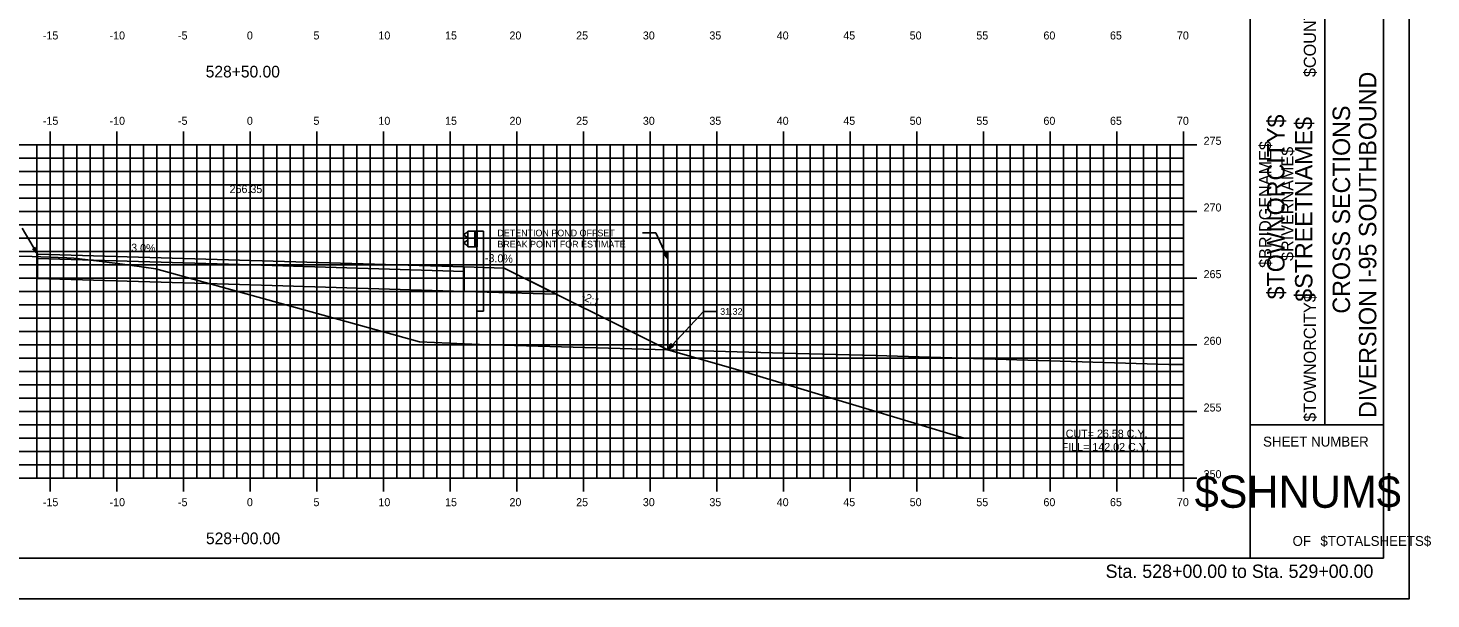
# Model space of a CAD drawing. Extents: x 1170543 to 1177585, y 609599 to 610623.
# Drawn here: x 1176005.7 to 1176110.9, y 609598.8 to 609641.6 of the extents above; entities that cross this region are included whole.
import ezdxf

# ---------------------------------------------------------------- set-up
doc = ezdxf.new("R2010")
doc.units = 0
for name, color, linetype in [('ANNOTATION', 7, 'Continuous'), ('BORDER', 7, 'Continuous'), ('BRIDGE_TITLE', 7, 'Continuous'), ('D_Guardrail_Beam_Rt', 7, 'Continuous'), ('D_Roadway_Centerline', 7, 'Continuous'), ('D_Roadway_Centerline_Text', 7, 'Continuous'), ('D_Roadway_Edge_Pavement', 7, 'Continuous'), ('D_Roadway_Edge_TW', 7, 'Continuous'), ('D_Roadway_Pavement', 7, 'Continuous'), ('D_Roadway_SlopeLines', 7, 'Continuous'), ('D_Roadway_SubGrade', 7, 'Continuous'), ('H_V ANNOTATION', 7, 'Continuous'), ('HIGHWAY_TITLE', 7, 'Continuous'), ('MAJOR', 7, 'Continuous'), ('MINOR', 7, 'Continuous'), ('PLOT BOUNDARY', 7, 'Continuous'), ('S_Roadway_Centerline', 7, 'Continuous')]:
    doc.layers.add(name, color=color, linetype=linetype)

msp = doc.modelspace()

# ---------------------------------------------------------------- linework, layer by layer
at = {"layer": 'ANNOTATION'}
for p, q in [((1176006.4, 609624.67), (1176005.25, 609626.61)), ((1176051.76, 609626.26), (1176052.76, 609626.26)), ((1176053.66, 609624.32), (1176052.76, 609626.26)), ((1176053.66, 609617.5), (1176056.34, 609620.37)), ((1176057.34, 609620.37), (1176056.34, 609620.37))]:
    msp.add_line(p, q, dxfattribs=at)
for points in [[(1176006.25, 609625.17), (1176006.4, 609624.67), (1176006.04, 609625.04)], [(1176053.56, 609624.82), (1176053.66, 609624.32), (1176053.34, 609624.72)], [(1176054.09, 609617.78), (1176053.66, 609617.5), (1176053.91, 609617.95)]]:
    msp.add_lwpolyline(points, close=True, dxfattribs=at)
at = {"layer": 'BORDER'}
for p, q in [((1176097.34, 609601.88), (1176097.34, 609706.88)), ((1176107.34, 609601.88), (1176107.34, 609706.88)), ((1176102.93, 609611.88), (1176102.93, 609646.88)), ((1176097.34, 609611.88), (1176107.34, 609611.88)), ((1175947.34, 609601.87), (1176107.34, 609601.87))]:
    msp.add_line(p, q, dxfattribs=at)
at = {"layer": 'D_Guardrail_Beam_Rt'}
for p, q in [((1176038.67, 609626.4), (1176039.36, 609626.4)), ((1176038.67, 609625.23), (1176038.67, 609626.4)), ((1176039.19, 609626.4), (1176039.19, 609625.23)), ((1176039.3, 609626.4), (1176039.3, 609625.23)), ((1176039.36, 609626.4), (1176039.83, 609626.4)), ((1176039.36, 609626.4), (1176039.36, 609625.23)), ((1176039.83, 609626.4), (1176039.83, 609620.4)), ((1176038.58, 609626.3), (1176038.44, 609626.2)), ((1176038.44, 609626.05), (1176038.63, 609625.92)), ((1176038.63, 609625.72), (1176038.44, 609625.58)), ((1176038.44, 609625.44), (1176038.58, 609625.34)), ((1176038.67, 609626.32), (1176038.6, 609626.3)), ((1176038.6, 609625.33), (1176038.67, 609625.32)), ((1176038.67, 609625.85), (1176038.67, 609625.78)), ((1176039.36, 609625.23), (1176038.67, 609625.23)), ((1176039.34, 609620.4), (1176039.34, 609625.23)), ((1176039.34, 609620.4), (1176039.83, 609620.4))]:
    msp.add_line(p, q, dxfattribs=at)
for centre, major_axis, start_param, end_param in [((1176038.49, 609626.12), (-0.0877, 0), 5.323254, 7.243116), ((1176038.49, 609625.51), (-0.0877, 0), 5.323254, 7.243116), ((1176038.61, 609626.26), (-0.0417, 0), 4.907132, 5.323254), ((1176038.61, 609625.37), (-0.0417, 0), 0.959931, 1.376053), ((1176038.59, 609625.85), (0.0789, 0), 0, 0.959931), ((1176038.59, 609625.78), (0.0789, 0), 5.323254, 6.283185)]:
    msp.add_ellipse(centre, major_axis=major_axis, ratio=0.995501, start_param=start_param, end_param=end_param, dxfattribs=at)
at = {"layer": 'D_Roadway_Edge_Pavement'}
msp.add_lwpolyline([(1176053.66, 609617.5), (1176059.33, 609615.87), (1176059.5, 609615.82), (1176062.64, 609614.87), (1176062.88, 609614.8), (1176065.95, 609613.87), (1176066.26, 609613.78), (1176069.27, 609612.87), (1176075.89, 609610.87), (1176078.34, 609610.87), (1176083.34, 609610.87), (1176092.34, 609610.87)], dxfattribs=at)
at = {"layer": 'D_Roadway_Edge_TW'}
for p, q in [((1176006.4, 609624.55), (1176006.4, 609624.67)), ((1176006.4, 609624.67), (1176022.4, 609624.19)), ((1176022.4, 609624.19), (1176038.4, 609623.71)), ((1176038.4, 609623.71), (1176038.4, 609623.59))]:
    msp.add_line(p, q, dxfattribs=at)
at = {"layer": 'D_Roadway_Pavement'}
msp.add_line((1176053.66, 609617.5), (1176053.66, 609624.85), dxfattribs=at)
at = {"layer": 'D_Roadway_SlopeLines'}
msp.add_lwpolyline([(1176041.4, 609623.62), (1176053.66, 609617.5)], dxfattribs=at)
at = {"layer": 'D_Roadway_SubGrade'}
for p, q in [((1176006.4, 609622.84), (1176006.4, 609624.55)), ((1176006.4, 609624.34), (1176022.4, 609623.86)), ((1176022.4, 609623.86), (1176038.4, 609623.38)), ((1176038.4, 609623.71), (1176041.4, 609623.62)), ((1176038.4, 609622.59), (1176038.4, 609623.71)), ((1176038.4, 609623.59), (1176038.4, 609621.88)), ((1176041.4, 609623.62), (1176044.86, 609621.9)), ((1176022.4, 609622.36), (1176006.4, 609622.84)), ((1176038.4, 609621.88), (1176022.4, 609622.36)), ((1176045.3, 609621.67), (1176038.4, 609621.88))]:
    msp.add_line(p, q, dxfattribs=at)
at = {"layer": 'MAJOR'}
for p, q in [((1176007.34, 609633.87), (1176007.34, 609632.87)), ((1176012.34, 609633.87), (1176012.34, 609632.87)), ((1176017.34, 609633.87), (1176017.34, 609632.87)), ((1176022.34, 609633.87), (1176022.34, 609632.87)), ((1176027.34, 609633.87), (1176027.34, 609632.87)), ((1176032.34, 609633.87), (1176032.34, 609632.87)), ((1176037.34, 609633.87), (1176037.34, 609632.87)), ((1176042.34, 609633.87), (1176042.34, 609632.87)), ((1176047.34, 609633.87), (1176047.34, 609632.87)), ((1176052.34, 609633.87), (1176052.34, 609632.87)), ((1176057.34, 609633.87), (1176057.34, 609632.87)), ((1176062.34, 609633.87), (1176062.34, 609632.87)), ((1176067.34, 609633.87), (1176067.34, 609632.87)), ((1176072.34, 609633.87), (1176072.34, 609632.87)), ((1176077.34, 609633.87), (1176077.34, 609632.87)), ((1176082.34, 609633.87), (1176082.34, 609632.87)), ((1176087.34, 609633.87), (1176087.34, 609632.87)), ((1176092.34, 609633.87), (1176092.34, 609632.87)), ((1175952.34, 609632.87), (1176092.34, 609632.87)), ((1175952.34, 609632.87), (1176092.34, 609632.87)), ((1176007.34, 609607.87), (1176007.34, 609632.87)), ((1176012.34, 609607.87), (1176012.34, 609632.87)), ((1176017.34, 609607.87), (1176017.34, 609632.87)), ((1176022.34, 609607.87), (1176022.34, 609632.87)), ((1176027.34, 609607.87), (1176027.34, 609632.87)), ((1176032.34, 609607.87), (1176032.34, 609632.87)), ((1176037.34, 609607.87), (1176037.34, 609632.87)), ((1176042.34, 609607.87), (1176042.34, 609632.87)), ((1176047.34, 609607.87), (1176047.34, 609632.87)), ((1176052.34, 609607.87), (1176052.34, 609632.87)), ((1176057.34, 609607.87), (1176057.34, 609632.87)), ((1176062.34, 609607.87), (1176062.34, 609632.87)), ((1176067.34, 609607.87), (1176067.34, 609632.87)), ((1176072.34, 609607.87), (1176072.34, 609632.87)), ((1176077.34, 609607.87), (1176077.34, 609632.87)), ((1176082.34, 609607.87), (1176082.34, 609632.87)), ((1176087.34, 609607.87), (1176087.34, 609632.87)), ((1176093.34, 609632.87), (1176091.34, 609632.87)), ((1176092.34, 609607.87), (1176092.34, 609632.87)), ((1176092.34, 609607.87), (1176092.34, 609632.87)), ((1175952.34, 609627.87), (1176092.34, 609627.87)), ((1176093.34, 609627.87), (1176091.34, 609627.87)), ((1175952.34, 609622.87), (1176092.34, 609622.87)), ((1176093.34, 609622.87), (1176091.34, 609622.87)), ((1175952.34, 609617.87), (1176092.34, 609617.87)), ((1176093.34, 609617.87), (1176091.34, 609617.87)), ((1175952.34, 609612.87), (1176092.34, 609612.87)), ((1176093.34, 609612.87), (1176091.34, 609612.87)), ((1175952.34, 609607.87), (1176092.34, 609607.87)), ((1175952.34, 609607.87), (1176092.34, 609607.87)), ((1176007.34, 609606.87), (1176007.34, 609607.87)), ((1176012.34, 609606.87), (1176012.34, 609607.87)), ((1176017.34, 609606.87), (1176017.34, 609607.87)), ((1176022.34, 609606.87), (1176022.34, 609607.87)), ((1176027.34, 609606.87), (1176027.34, 609607.87)), ((1176032.34, 609606.87), (1176032.34, 609607.87)), ((1176037.34, 609606.87), (1176037.34, 609607.87)), ((1176042.34, 609606.87), (1176042.34, 609607.87)), ((1176047.34, 609606.87), (1176047.34, 609607.87)), ((1176052.34, 609606.87), (1176052.34, 609607.87)), ((1176057.34, 609606.87), (1176057.34, 609607.87)), ((1176062.34, 609606.87), (1176062.34, 609607.87)), ((1176067.34, 609606.87), (1176067.34, 609607.87)), ((1176072.34, 609606.87), (1176072.34, 609607.87)), ((1176077.34, 609606.87), (1176077.34, 609607.87)), ((1176082.34, 609606.87), (1176082.34, 609607.87)), ((1176087.34, 609606.87), (1176087.34, 609607.87)), ((1176093.34, 609607.87), (1176091.34, 609607.87)), ((1176092.34, 609606.87), (1176092.34, 609607.87))]:
    msp.add_line(p, q, dxfattribs=at)
at = {"layer": 'MINOR'}
for p, q in [((1176006.34, 609607.87), (1176006.34, 609632.87)), ((1176008.34, 609607.87), (1176008.34, 609632.87)), ((1176009.34, 609607.87), (1176009.34, 609632.87)), ((1176010.34, 609607.87), (1176010.34, 609632.87)), ((1176011.34, 609607.87), (1176011.34, 609632.87)), ((1176013.34, 609607.87), (1176013.34, 609632.87)), ((1176014.34, 609607.87), (1176014.34, 609632.87)), ((1176015.34, 609607.87), (1176015.34, 609632.87)), ((1176016.34, 609607.87), (1176016.34, 609632.87)), ((1176018.34, 609607.87), (1176018.34, 609632.87)), ((1176019.34, 609607.87), (1176019.34, 609632.87)), ((1176020.34, 609607.87), (1176020.34, 609632.87)), ((1176021.34, 609607.87), (1176021.34, 609632.87)), ((1176023.34, 609607.87), (1176023.34, 609632.87)), ((1176024.34, 609607.87), (1176024.34, 609632.87)), ((1176025.34, 609607.87), (1176025.34, 609632.87)), ((1176026.34, 609607.87), (1176026.34, 609632.87)), ((1176028.34, 609607.87), (1176028.34, 609632.87)), ((1176029.34, 609607.87), (1176029.34, 609632.87)), ((1176030.34, 609607.87), (1176030.34, 609632.87)), ((1176031.34, 609607.87), (1176031.34, 609632.87)), ((1176033.34, 609607.87), (1176033.34, 609632.87)), ((1176034.34, 609607.87), (1176034.34, 609632.87)), ((1176035.34, 609607.87), (1176035.34, 609632.87)), ((1176036.34, 609607.87), (1176036.34, 609632.87)), ((1176038.34, 609607.87), (1176038.34, 609632.87)), ((1176039.34, 609607.87), (1176039.34, 609632.87)), ((1176040.34, 609607.87), (1176040.34, 609632.87)), ((1176041.34, 609607.87), (1176041.34, 609632.87)), ((1176043.34, 609607.87), (1176043.34, 609632.87)), ((1176044.34, 609607.87), (1176044.34, 609632.87)), ((1176045.34, 609607.87), (1176045.34, 609632.87)), ((1176046.34, 609607.87), (1176046.34, 609632.87)), ((1176048.34, 609607.87), (1176048.34, 609632.87)), ((1176049.34, 609607.87), (1176049.34, 609632.87)), ((1176050.34, 609607.87), (1176050.34, 609632.87)), ((1176051.34, 609607.87), (1176051.34, 609632.87)), ((1176053.34, 609607.87), (1176053.34, 609632.87)), ((1176054.34, 609607.87), (1176054.34, 609632.87)), ((1176055.34, 609607.87), (1176055.34, 609632.87)), ((1176056.34, 609607.87), (1176056.34, 609632.87)), ((1176058.34, 609607.87), (1176058.34, 609632.87)), ((1176059.34, 609607.87), (1176059.34, 609632.87)), ((1176060.34, 609607.87), (1176060.34, 609632.87)), ((1176061.34, 609607.87), (1176061.34, 609632.87)), ((1176063.34, 609607.87), (1176063.34, 609632.87)), ((1176064.34, 609607.87), (1176064.34, 609632.87)), ((1176065.34, 609607.87), (1176065.34, 609632.87)), ((1176066.34, 609607.87), (1176066.34, 609632.87)), ((1176068.34, 609607.87), (1176068.34, 609632.87)), ((1176069.34, 609607.87), (1176069.34, 609632.87)), ((1176070.34, 609607.87), (1176070.34, 609632.87)), ((1176071.34, 609607.87), (1176071.34, 609632.87)), ((1176073.34, 609607.87), (1176073.34, 609632.87)), ((1176074.34, 609607.87), (1176074.34, 609632.87)), ((1176075.34, 609607.87), (1176075.34, 609632.87)), ((1176076.34, 609607.87), (1176076.34, 609632.87)), ((1176078.34, 609607.87), (1176078.34, 609632.87)), ((1176079.34, 609607.87), (1176079.34, 609632.87)), ((1176080.34, 609607.87), (1176080.34, 609632.87)), ((1176081.34, 609607.87), (1176081.34, 609632.87)), ((1176083.34, 609607.87), (1176083.34, 609632.87)), ((1176084.34, 609607.87), (1176084.34, 609632.87)), ((1176085.34, 609607.87), (1176085.34, 609632.87)), ((1176086.34, 609607.87), (1176086.34, 609632.87)), ((1176088.34, 609607.87), (1176088.34, 609632.87)), ((1176089.34, 609607.87), (1176089.34, 609632.87)), ((1176090.34, 609607.87), (1176090.34, 609632.87)), ((1176091.34, 609607.87), (1176091.34, 609632.87)), ((1175952.34, 609631.87), (1176092.34, 609631.87)), ((1176092.34, 609631.87), (1176091.34, 609631.87)), ((1175952.34, 609630.87), (1176092.34, 609630.87)), ((1176092.34, 609630.87), (1176091.34, 609630.87)), ((1175952.34, 609629.87), (1176092.34, 609629.87)), ((1176092.34, 609629.87), (1176091.34, 609629.87)), ((1175952.34, 609628.87), (1176092.34, 609628.87)), ((1176092.34, 609628.87), (1176091.34, 609628.87)), ((1175952.34, 609626.87), (1176092.34, 609626.87)), ((1176092.34, 609626.87), (1176091.34, 609626.87)), ((1175952.34, 609625.87), (1176092.34, 609625.87)), ((1176092.34, 609625.87), (1176091.34, 609625.87)), ((1175952.34, 609624.87), (1176092.34, 609624.87)), ((1176092.34, 609624.87), (1176091.34, 609624.87)), ((1175952.34, 609623.87), (1176092.34, 609623.87)), ((1176092.34, 609623.87), (1176091.34, 609623.87)), ((1175952.34, 609621.87), (1176092.34, 609621.87)), ((1176092.34, 609621.87), (1176091.34, 609621.87)), ((1175952.34, 609620.87), (1176092.34, 609620.87)), ((1176092.34, 609620.87), (1176091.34, 609620.87)), ((1175952.34, 609619.87), (1176092.34, 609619.87)), ((1176092.34, 609619.87), (1176091.34, 609619.87)), ((1175952.34, 609618.87), (1176092.34, 609618.87)), ((1176092.34, 609618.87), (1176091.34, 609618.87)), ((1175952.34, 609616.87), (1176092.34, 609616.87)), ((1176092.34, 609616.87), (1176091.34, 609616.87)), ((1175952.34, 609615.87), (1176092.34, 609615.87)), ((1176092.34, 609615.87), (1176091.34, 609615.87)), ((1175952.34, 609614.87), (1176092.34, 609614.87)), ((1176092.34, 609614.87), (1176091.34, 609614.87)), ((1175952.34, 609613.87), (1176092.34, 609613.87)), ((1176092.34, 609613.87), (1176091.34, 609613.87)), ((1175952.34, 609611.87), (1176092.34, 609611.87)), ((1176092.34, 609611.87), (1176091.34, 609611.87)), ((1175952.34, 609610.87), (1176092.34, 609610.87)), ((1176092.34, 609610.87), (1176091.34, 609610.87)), ((1175952.34, 609609.87), (1176092.34, 609609.87)), ((1176092.34, 609609.87), (1176091.34, 609609.87)), ((1175952.34, 609608.87), (1176092.34, 609608.87)), ((1176092.34, 609608.87), (1176091.34, 609608.87))]:
    msp.add_line(p, q, dxfattribs=at)
at = {"layer": 'PLOT BOUNDARY'}
msp.add_lwpolyline([(1175939.25, 609598.81), (1176109.25, 609598.81), (1176109.25, 609708.81), (1175939.25, 609708.81)], close=True, dxfattribs=at)
at = {"layer": 'S_Roadway_Centerline'}
msp.add_lwpolyline([(1176004.02, 609624.55), (1176006, 609624.5), (1176008.6, 609624.4), (1176009.11, 609624.38), (1176011.01, 609624.15), (1176011.76, 609624.05), (1176012.23, 609624), (1176015.28, 609623.57), (1176033.42, 609618.54), (1176035.03, 609618.1), (1176039.55, 609617.9), (1176063.26, 609617.22), (1176069.26, 609617.07), (1176091.24, 609616.39), (1176092.34, 609616.39)], dxfattribs=at)

# ---------------------------------------------------------------- texts
at = {"layer": 'ANNOTATION'}
for s, p in [('DETENTION POND OFFSET', (1176040.88, 609626.01)), ('BREAK POINT FOR ESTIMATE', (1176040.88, 609625.17)), ("31.32'", (1176057.59, 609620.12))]:
    msp.add_text(s, height=0.5, dxfattribs=at).set_placement(p)
for s, rotation, p in [('3.0%', 358.2816, (1176013.41, 609624.86)), ('-3.0%', 358.2816, (1176039.94, 609624.09)), ('-2:1', 333.4315, (1176047.13, 609621.33))]:
    msp.add_text(s, height=0.6, rotation=rotation, dxfattribs=at).set_placement(p)
at = {"layer": 'BORDER'}
for s, height, rotation, p in [('DIVERSION I-95 SOUTHBOUND', 1.3043, 90, (1176106.79, 609612.38)), ('CROSS SECTIONS', 1.3043, 90, (1176104.82, 609620.21)), ('SHEET NUMBER', 0.7453, 360, (1176098.3, 609610.24)), ('$SHNUM$', 2.419, 360, (1176093.17, 609605.65)), ('OF', 0.745, 360, (1176100.51, 609602.79)), ('$TOTALSHEETS$', 0.7453, 360, (1176102.6, 609602.79))]:
    msp.add_text(s, height=height, rotation=rotation, dxfattribs=at).set_placement(p)
at = {"layer": 'BRIDGE_TITLE'}
for s, height, p in [('$COUNTY$', 0.907, (1176102.26, 609637.95)), ('$BRIDGENAME$', 0.9072, (1176098.91, 609623.64)), ('$RIVERNAME$', 0.9072, (1176100.58, 609624.16)), ('$TOWNORCITY$', 0.9072, (1176102.26, 609612.1))]:
    msp.add_text(s, height=height, rotation=90, dxfattribs=at).set_placement(p)
at = {"layer": 'D_Roadway_Centerline'}
for s, p in [('C', (1176022.33, 609624.22)), ('L', (1176022.34, 609624.21))]:
    msp.add_text(s, height=0.0146, dxfattribs=at).set_placement(p)
at = {"layer": 'D_Roadway_Centerline_Text'}
for s, p in [('266.35', (1176020.8, 609629.25)), ('CUT= 26.58 C.Y.', (1176083.5, 609610.91)), ('FILL= 142.02 C.Y.', (1176083.2, 609609.91))]:
    msp.add_text(s, height=0.6, dxfattribs=at).set_placement(p)
at = {"layer": 'H_V ANNOTATION'}
for s, height, p in [('-15', 0.6, (1176006.8, 609640.77)), ('-10', 0.6, (1176011.8, 609640.77)), ('-5', 0.6, (1176016.93, 609640.77)), ('0', 0.6, (1176022.1, 609640.77)), ('5', 0.6, (1176027.09, 609640.77)), ('10', 0.6, (1176031.96, 609640.77)), ('15', 0.6, (1176036.96, 609640.77)), ('20', 0.6, (1176041.79, 609640.77)), ('25', 0.6, (1176046.79, 609640.77)), ('30', 0.6, (1176051.79, 609640.77)), ('35', 0.6, (1176056.78, 609640.77)), ('40', 0.6, (1176061.83, 609640.77)), ('45', 0.6, (1176066.82, 609640.77)), ('50', 0.6, (1176071.8, 609640.77)), ('55', 0.6, (1176076.8, 609640.77)), ('60', 0.6, (1176081.83, 609640.77)), ('65', 0.6, (1176086.82, 609640.77)), ('70', 0.6, (1176091.84, 609640.77)), ('528+50.00', 0.875, (1176019.01, 609637.92)), ('-15', 0.6, (1176006.8, 609634.37)), ('-10', 0.6, (1176011.8, 609634.37)), ('-5', 0.6, (1176016.93, 609634.37)), ('0', 0.6, (1176022.1, 609634.37)), ('5', 0.6, (1176027.09, 609634.37)), ('10', 0.6, (1176031.96, 609634.37)), ('15', 0.6, (1176036.96, 609634.37)), ('20', 0.6, (1176041.79, 609634.37)), ('25', 0.6, (1176046.79, 609634.37)), ('30', 0.6, (1176051.79, 609634.37)), ('35', 0.6, (1176056.78, 609634.37)), ('40', 0.6, (1176061.83, 609634.37)), ('45', 0.6, (1176066.82, 609634.37)), ('50', 0.6, (1176071.8, 609634.37)), ('55', 0.6, (1176076.8, 609634.37)), ('60', 0.6, (1176081.83, 609634.37)), ('65', 0.6, (1176086.82, 609634.37)), ('70', 0.6, (1176091.84, 609634.37)), ('275', 0.6, (1176093.84, 609632.87)), ('270', 0.6, (1176093.84, 609627.87)), ('265', 0.6, (1176093.84, 609622.87)), ('260', 0.6, (1176093.84, 609617.87)), ('255', 0.6, (1176093.84, 609612.87)), ('250', 0.6, (1176093.84, 609607.87)), ('-15', 0.6, (1176006.8, 609605.77)), ('-10', 0.6, (1176011.8, 609605.77)), ('-5', 0.6, (1176016.93, 609605.77)), ('0', 0.6, (1176022.1, 609605.77)), ('5', 0.6, (1176027.09, 609605.77)), ('10', 0.6, (1176031.96, 609605.77)), ('15', 0.6, (1176036.96, 609605.77)), ('20', 0.6, (1176041.79, 609605.77)), ('25', 0.6, (1176046.79, 609605.77)), ('30', 0.6, (1176051.79, 609605.77)), ('35', 0.6, (1176056.78, 609605.77)), ('40', 0.6, (1176061.83, 609605.77)), ('45', 0.6, (1176066.82, 609605.77)), ('50', 0.6, (1176071.8, 609605.77)), ('55', 0.6, (1176076.8, 609605.77)), ('60', 0.6, (1176081.83, 609605.77)), ('65', 0.6, (1176086.82, 609605.77)), ('70', 0.6, (1176091.84, 609605.77)), ('528+00.00', 0.875, (1176019.03, 609602.92)), ('Sta. 528+00.00 to Sta. 529+00.00', 1.0002, (1176086.49, 609600.39))]:
    msp.add_text(s, height=height, dxfattribs=at).set_placement(p)
at = {"layer": 'HIGHWAY_TITLE'}
for s, p in [('$TOWNORCITY$', (1176099.91, 609621.28)), ('$STREETNAME$', (1176102, 609621.1))]:
    msp.add_text(s, height=1.3043, rotation=90, dxfattribs=at).set_placement(p)

doc.saveas('drawing.dxf')
